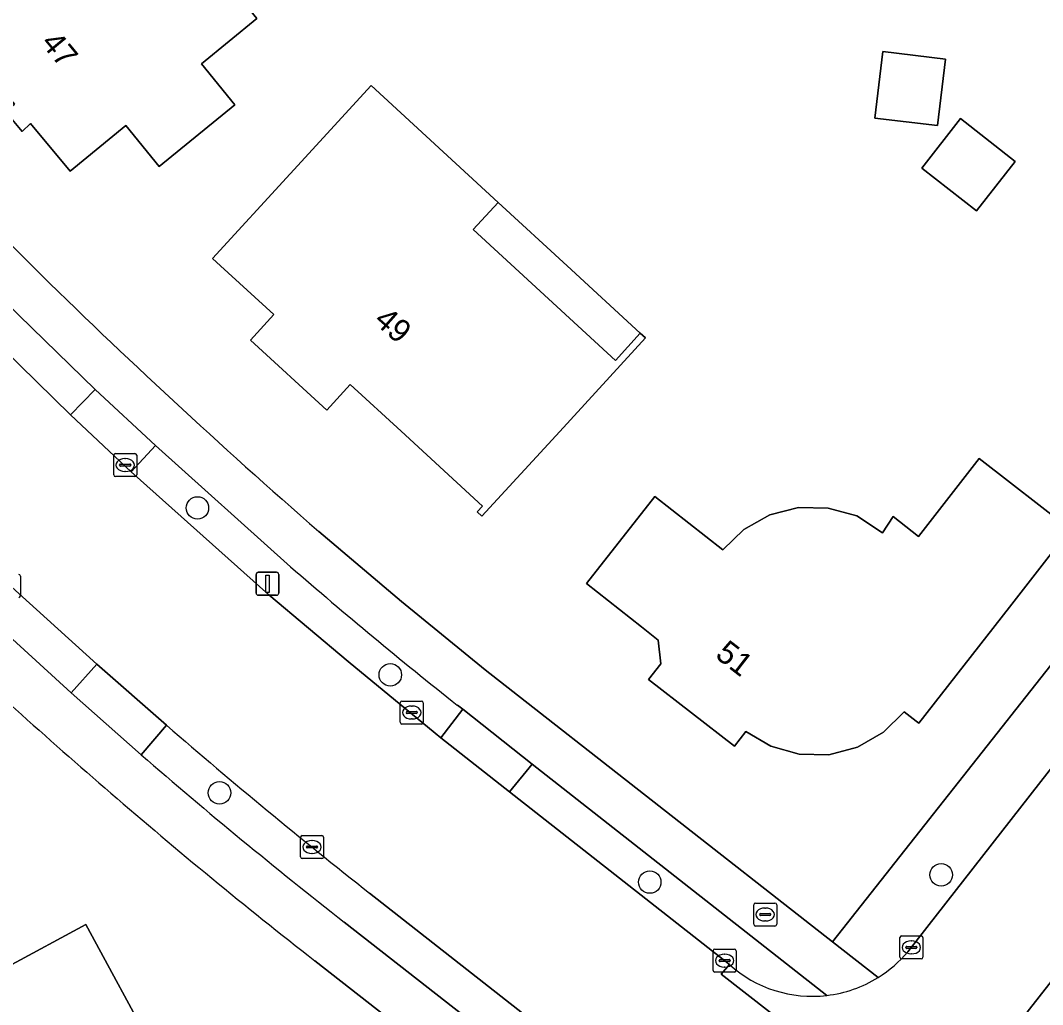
# Model space of a CAD drawing. Extents: x 157320 to 158835, y 386650 to 388491.
# Drawn here: x 158035.89 to 158080.32, y 387217.9 to 387260.67 of the extents above; entities that cross this region are included whole.
import ezdxf

# ---------------------------------------------------------------- set-up
doc = ezdxf.new("R2010")
doc.units = 0
for name, color, linetype in [('IMGEO_Boom', 7, 'Continuous'), ('IMGEO_Brandkraan', 7, 'Continuous'), ('IMGEO_Erf', 7, 'Continuous'), ('IMGEO_Groenvoorziening', 7, 'Continuous'), ('IMGEO_Kolk', 7, 'Continuous'), ('IMGEO_Lichtmast', 7, 'Continuous'), ('IMGEO_Pand', 7, 'Continuous'), ('IMGEO_Pand_nummerreeks', 7, 'Continuous'), ('IMGEO_Pand_overbouw', 7, 'Continuous'), ('IMGEO_Rijbaan_lokaal_gesloten', 7, 'Continuous'), ('IMGEO_Voetpad_open', 7, 'Continuous')]:
    doc.layers.add(name, color=color, linetype=linetype)

msp = doc.modelspace()

# ---------------------------------------------------------------- linework, layer by layer
at = {"layer": 'IMGEO_Boom'}
for centre in [(158043.583, 387239.484), (158051.968, 387232.233), (158044.541, 387227.105), (158075.91, 387223.537), (158063.245, 387223.227)]:
    msp.add_circle(centre, 0.489, dxfattribs=at)
at = {"layer": 'IMGEO_Brandkraan'}
for p, q in [((158067.763, 387221.39), (158067.763, 387222.242)), ((158067.838, 387222.316), (158068.69, 387222.316)), ((158068.251, 387222.096), (158068.276, 387222.096)), ((158068.764, 387222.242), (158068.764, 387221.39)), ((158068.022, 387221.81), (158068.022, 387221.822)), ((158068.46, 387221.773), (158068.062, 387221.773)), ((158068.065, 387221.859), (158068.463, 387221.859)), ((158068.274, 387221.536), (158068.249, 387221.536)), ((158068.506, 387221.822), (158068.506, 387221.81)), ((158068.69, 387221.316), (158067.838, 387221.316))]:
    msp.add_line(p, q, dxfattribs=at)
for points in [[(158067.763, 387221.39), (158067.763, 387222.242)], [(158067.838, 387222.316), (158068.69, 387222.316)], [(158068.764, 387222.242), (158068.764, 387221.39)], [(158068.69, 387221.316), (158067.838, 387221.316)]]:
    msp.add_lwpolyline(points, dxfattribs=at)
for centre, radius, start, end in [((158067.84, 387222.24), 0.0765, 91.552, 178.448), ((158067.84, 387222.24), 0.0765, 91.552, 178.448), ((158068.688, 387222.24), 0.0765, 1.552, 88.448), ((158068.688, 387222.24), 0.0765, 1.552, 88.448), ((158068.062, 387221.819), 0.0403, 85.8775, 175.7526), ((158068.059, 387221.809), 0.0366, 178.938, 274.7102), ((158068.463, 387221.816), 0.043, 264.8664, 352.4533), ((158068.467, 387221.821), 0.0386, 1.7309, 96.639), ((158067.84, 387221.392), 0.0765, 181.552, 268.448), ((158067.84, 387221.392), 0.0765, 181.552, 268.448), ((158068.688, 387221.392), 0.0765, 271.552, 358.448), ((158068.688, 387221.392), 0.0765, 271.552, 358.448)]:
    msp.add_arc(centre, radius, start, end, dxfattribs=at)
for centre, major_axis, ratio, start_param, end_param in [((158068.25, 387221.816), (-0.387, 0.002), 0.722429, 4.712389, 7.853982), ((158068.275, 387221.816), (-0.39, 0.002), 0.717154, 1.570796, 4.712389)]:
    msp.add_ellipse(centre, major_axis=major_axis, ratio=ratio, start_param=start_param, end_param=end_param, dxfattribs=at)
at = {"layer": 'IMGEO_Erf'}
for points in [[(158048.863, 387238.464), (158052.457, 387235.424), (158056.092, 387232.453), (158071.192, 387220.632), (158086.535, 387240.062), (158085.623, 387240.828), (158085.107, 387242.424), (158085.169, 387244.207), (158085.937, 387245.18), (158088.589, 387243.084), (158088.804, 387242.909), (158103.97, 387262.173), (158102.626, 387266.267), (158095.354, 387271.444), (158090.972, 387274.553), (158086.83, 387278.431)], [(158033.883, 387252.507), (158036.396, 387250)], [(158020.478, 387217.759), (158019.526, 387218.031), (158018.513, 387217.404), (158017.597, 387219.095), (158015.216, 387223.492), (158021.325, 387226.81), (158021.648, 387226.195), (158023.942, 387227.469), (158024.194, 387228.337), (158026.633, 387227.589), (158025.85, 387225.127), (158026.514, 387223.846), (158028.181, 387224.71), (158029.539, 387225.447), (158032.335, 387220.291), (158030.977, 387219.555), (158031.968, 387217.728), (158038.739, 387221.376), (158041.736, 387215.851), (158034.922, 387212.204), (158035.414, 387211.285), (158031.826, 387209.364), (158030.858, 387208.842), (158028.411, 387213.385)], [(158017.427, 387142.155), (158094.77, 387183.795), (158072.482, 387201.21), (158048.683, 387219.809)]]:
    msp.add_lwpolyline(points, dxfattribs=at)
for points in [[(158045.536, 387267.864), (158042.435, 387265.326), (158046.172, 387260.759), (158043.755, 387258.784), (158045.209, 387257.004), (158041.925, 387254.321), (158040.47, 387256.101), (158038.045, 387254.121), (158036.328, 387256.186), (158035.96, 387255.846), (158035.247, 387256.719), (158035.633, 387257.035), (158032.594, 387260.758), (158033.211, 387261.262), (158032.006, 387262.738), (158032.794, 387263.394), (158036.658, 387266.612), (158034.188, 387269.705), (158038.068, 387272.86), (158040.106, 387274.518)], [(158076.1, 387258.992), (158075.754, 387256.103), (158073.034, 387256.429), (158073.379, 387259.318)], [(158061.754, 387245.899), (158062.835, 387247.078), (158063.056, 387246.875), (158059.33, 387242.81), (158055.951, 387239.123), (158055.746, 387239.318), (158055.971, 387239.557), (158052.433, 387242.815), (158050.229, 387244.844), (158049.216, 387243.74), (158045.89, 387246.777), (158046.898, 387247.888), (158044.591, 387250), (158044.243, 387250.319), (158047.62, 387254.007), (158051.13, 387257.841), (158056.652, 387252.764), (158055.57, 387251.584)], [(158076.75, 387256.402), (158079.13, 387254.541), (158077.453, 387252.396), (158075.073, 387254.257)], [(158067.335, 387238.546), (158068.461, 387239.182), (158069.714, 387239.505), (158070.997, 387239.481), (158072.241, 387239.142), (158073.364, 387238.404), (158073.825, 387239.106), (158074.932, 387238.246), (158077.572, 387241.628), (158081.519, 387238.558), (158078.879, 387235.177), (158074.941, 387230.133), (158074.826, 387230.222), (158074.311, 387230.621), (158073.404, 387229.736), (158072.278, 387229.093), (158071.031, 387228.754), (158069.746, 387228.779), (158068.506, 387229.132), (158067.42, 387229.764), (158066.929, 387229.139), (158063.194, 387232.036), (158063.727, 387232.717), (158063.607, 387233.739), (158062.88, 387234.315), (158060.503, 387236.198), (158063.464, 387239.982), (158066.429, 387237.66)]]:
    msp.add_lwpolyline(points, close=True, dxfattribs=at)
for centre, radius, start, end in [((158228.163, 387444.739), 273.309, 225.44053, 229.00188), ((158185.826, 387396.842), 223.905, 226.47549, 229.29919), ((158189.84, 387400.658), 229.415, 229.16079, 232.02714)]:
    msp.add_arc(centre, radius, start, end, dxfattribs=at)
at = {"layer": 'IMGEO_Groenvoorziening'}
for points in [[(158097.752, 387250), (158105.735, 387260.215), (158105.977, 387260.589), (158103.97, 387262.173), (158088.804, 387242.909), (158087.73, 387241.561), (158086.535, 387240.062), (158071.192, 387220.632), (158073.175, 387219.08)], [(158031.312, 387250.14), (158031.451, 387250), (158038.073, 387243.529), (158039.142, 387244.637), (158033.601, 387250), (158032.44, 387251.155)], [(158074.463, 387220.199), (158097.752, 387250)], [(158047.632, 387236.932), (158041.758, 387242.201), (158040.708, 387241.061), (158046.693, 387235.712), (158050.13, 387232.809), (158053.922, 387229.699), (158054.163, 387229.499), (158055.127, 387230.738), (158054.882, 387230.911)], [(158031.541, 387237.482), (158034.171, 387235.022), (158038.096, 387231.447), (158039.205, 387232.702), (158035.364, 387236.182)], [(158042.245, 387230.038), (158041.137, 387228.761)], [(158078.231, 387215.128), (158079.248, 387214.335), (158090.73, 387228.956), (158089.404, 387230.023), (158079.065, 387216.835)], [(158070.944, 387218.299), (158058.133, 387228.349), (158057.154, 387227.141), (158066.709, 387219.638)], [(158049.964, 387221.488), (158065.904, 387209.026), (158066.919, 387210.32), (158051.069, 387222.744)]]:
    msp.add_lwpolyline(points, dxfattribs=at)
for centre, radius, start, end in [((158185.374, 387395.415), 209.976, 229.00506, 231.57684), ((158206.491, 387419.752), 250.934, 229.11543, 231.72967), ((158190.413, 387400.939), 227.879, 229.07521, 231.95121), ((158070.318, 387223.669), 5.406, 301.9044, 320.063), ((158070.314, 387223.675), 5.412, 228.229, 276.6797)]:
    msp.add_arc(centre, radius, start, end, dxfattribs=at)
at = {"layer": 'IMGEO_Kolk'}
for p, q in [((158039.943, 387240.921), (158039.943, 387241.773)), ((158040.018, 387241.847), (158040.87, 387241.847)), ((158040.431, 387241.627), (158040.456, 387241.627)), ((158040.944, 387241.773), (158040.944, 387240.921)), ((158040.202, 387241.341), (158040.202, 387241.353)), ((158040.64, 387241.304), (158040.242, 387241.304)), ((158040.245, 387241.39), (158040.643, 387241.39)), ((158040.686, 387241.353), (158040.686, 387241.341)), ((158040.87, 387240.847), (158040.018, 387240.847)), ((158040.454, 387241.067), (158040.429, 387241.067)), ((158035.89, 387236.522), (158035.89, 387235.67)), ((158052.401, 387230.168), (158052.401, 387231.02)), ((158052.476, 387231.094), (158053.328, 387231.094)), ((158052.889, 387230.874), (158052.914, 387230.874)), ((158053.402, 387231.02), (158053.402, 387230.168)), ((158052.66, 387230.588), (158052.66, 387230.6)), ((158053.098, 387230.551), (158052.7, 387230.551)), ((158052.703, 387230.637), (158053.101, 387230.637)), ((158053.144, 387230.6), (158053.144, 387230.588)), ((158053.328, 387230.094), (158052.476, 387230.094)), ((158052.912, 387230.314), (158052.887, 387230.314)), ((158048.064, 387224.324), (158048.064, 387225.176)), ((158048.139, 387225.25), (158048.991, 387225.25)), ((158049.065, 387225.176), (158049.065, 387224.324)), ((158048.323, 387224.744), (158048.323, 387224.756)), ((158048.761, 387224.707), (158048.363, 387224.707)), ((158048.366, 387224.793), (158048.764, 387224.793)), ((158048.552, 387225.03), (158048.577, 387225.03)), ((158048.807, 387224.756), (158048.807, 387224.744)), ((158048.991, 387224.25), (158048.139, 387224.25)), ((158048.575, 387224.47), (158048.55, 387224.47)), ((158074.116, 387219.96), (158074.116, 387220.812)), ((158074.191, 387220.886), (158075.043, 387220.886)), ((158074.604, 387220.666), (158074.629, 387220.666)), ((158075.117, 387220.812), (158075.117, 387219.96)), ((158066.001, 387219.387), (158066.001, 387220.239)), ((158066.076, 387220.313), (158066.928, 387220.313)), ((158067.002, 387220.239), (158067.002, 387219.387)), ((158074.375, 387220.38), (158074.375, 387220.392)), ((158074.813, 387220.343), (158074.415, 387220.343)), ((158074.418, 387220.429), (158074.816, 387220.429)), ((158074.859, 387220.392), (158074.859, 387220.38)), ((158066.26, 387219.807), (158066.26, 387219.819)), ((158066.698, 387219.77), (158066.3, 387219.77)), ((158066.303, 387219.856), (158066.701, 387219.856)), ((158066.489, 387220.093), (158066.514, 387220.093)), ((158066.744, 387219.819), (158066.744, 387219.807)), ((158075.043, 387219.886), (158074.191, 387219.886)), ((158074.627, 387220.106), (158074.602, 387220.106)), ((158066.928, 387219.313), (158066.076, 387219.313)), ((158066.512, 387219.533), (158066.487, 387219.533))]:
    msp.add_line(p, q, dxfattribs=at)
for points in [[(158039.943, 387240.921), (158039.943, 387241.773)], [(158040.018, 387241.847), (158040.87, 387241.847)], [(158040.944, 387241.773), (158040.944, 387240.921)], [(158040.87, 387240.847), (158040.018, 387240.847)], [(158035.89, 387236.522), (158035.89, 387235.67)], [(158052.401, 387230.168), (158052.401, 387231.02)], [(158052.476, 387231.094), (158053.328, 387231.094)], [(158053.402, 387231.02), (158053.402, 387230.168)], [(158053.328, 387230.094), (158052.476, 387230.094)], [(158048.064, 387224.324), (158048.064, 387225.176)], [(158048.139, 387225.25), (158048.991, 387225.25)], [(158049.065, 387225.176), (158049.065, 387224.324)], [(158048.991, 387224.25), (158048.139, 387224.25)], [(158074.116, 387219.96), (158074.116, 387220.812)], [(158074.191, 387220.886), (158075.043, 387220.886)], [(158075.117, 387220.812), (158075.117, 387219.96)], [(158066.001, 387219.387), (158066.001, 387220.239)], [(158066.076, 387220.313), (158066.928, 387220.313)], [(158067.002, 387220.239), (158067.002, 387219.387)], [(158075.043, 387219.886), (158074.191, 387219.886)], [(158066.928, 387219.313), (158066.076, 387219.313)]]:
    msp.add_lwpolyline(points, dxfattribs=at)
for centre, radius, start, end in [((158040.02, 387241.771), 0.0765, 91.552, 178.448), ((158040.02, 387241.771), 0.0765, 91.552, 178.448), ((158040.868, 387241.771), 0.0765, 1.552, 88.448), ((158040.868, 387241.771), 0.0765, 1.552, 88.448), ((158040.242, 387241.35), 0.0403, 85.8775, 175.7526), ((158040.239, 387241.34), 0.0366, 178.938, 274.7102), ((158040.643, 387241.347), 0.043, 264.8664, 352.4533), ((158040.647, 387241.352), 0.0386, 1.7309, 96.639), ((158040.02, 387240.923), 0.0765, 181.552, 268.448), ((158040.02, 387240.923), 0.0765, 181.552, 268.448), ((158040.868, 387240.923), 0.0765, 271.552, 358.448), ((158040.868, 387240.923), 0.0765, 271.552, 358.448), ((158035.814, 387236.52), 0.0765, 1.552, 88.448), ((158035.814, 387236.52), 0.0765, 1.552, 88.448), ((158035.814, 387235.672), 0.0765, 271.552, 358.448), ((158035.814, 387235.672), 0.0765, 271.552, 358.448), ((158052.478, 387231.018), 0.0765, 91.552, 178.448), ((158052.478, 387231.018), 0.0765, 91.552, 178.448), ((158053.326, 387231.018), 0.0765, 1.552, 88.448), ((158053.326, 387231.018), 0.0765, 1.552, 88.448), ((158052.7, 387230.597), 0.0403, 85.8775, 175.7526), ((158052.697, 387230.587), 0.0366, 178.938, 274.7102), ((158053.101, 387230.594), 0.043, 264.8664, 352.4533), ((158053.105, 387230.599), 0.0386, 1.7309, 96.639), ((158052.478, 387230.17), 0.0765, 181.552, 268.448), ((158052.478, 387230.17), 0.0765, 181.552, 268.448), ((158053.326, 387230.17), 0.0765, 271.552, 358.448), ((158053.326, 387230.17), 0.0765, 271.552, 358.448), ((158048.141, 387225.174), 0.0765, 91.552, 178.448), ((158048.141, 387225.174), 0.0765, 91.552, 178.448), ((158048.989, 387225.174), 0.0765, 1.552, 88.448), ((158048.989, 387225.174), 0.0765, 1.552, 88.448), ((158048.363, 387224.753), 0.0403, 85.8775, 175.7526), ((158048.36, 387224.743), 0.0366, 178.938, 274.7102), ((158048.764, 387224.75), 0.043, 264.8664, 352.4533), ((158048.768, 387224.755), 0.0386, 1.7309, 96.639), ((158048.141, 387224.326), 0.0765, 181.552, 268.448), ((158048.141, 387224.326), 0.0765, 181.552, 268.448), ((158048.989, 387224.326), 0.0765, 271.552, 358.448), ((158048.989, 387224.326), 0.0765, 271.552, 358.448), ((158074.193, 387220.81), 0.0765, 91.552, 178.448), ((158074.193, 387220.81), 0.0765, 91.552, 178.448), ((158075.041, 387220.81), 0.0765, 1.552, 88.448), ((158075.041, 387220.81), 0.0765, 1.552, 88.448), ((158066.078, 387220.237), 0.0765, 91.552, 178.448), ((158066.078, 387220.237), 0.0765, 91.552, 178.448), ((158066.926, 387220.237), 0.0765, 1.552, 88.448), ((158066.926, 387220.237), 0.0765, 1.552, 88.448), ((158074.415, 387220.389), 0.0403, 85.8775, 175.7526), ((158074.412, 387220.379), 0.0366, 178.938, 274.7102), ((158074.816, 387220.386), 0.043, 264.8664, 352.4533), ((158074.82, 387220.391), 0.0386, 1.7309, 96.639), ((158066.3, 387219.816), 0.0403, 85.8775, 175.7526), ((158066.297, 387219.806), 0.0366, 178.938, 274.7102), ((158066.701, 387219.813), 0.043, 264.8664, 352.4533), ((158066.705, 387219.818), 0.0386, 1.7309, 96.639), ((158074.193, 387219.962), 0.0765, 181.552, 268.448), ((158074.193, 387219.962), 0.0765, 181.552, 268.448), ((158075.041, 387219.962), 0.0765, 271.552, 358.448), ((158075.041, 387219.962), 0.0765, 271.552, 358.448), ((158066.078, 387219.389), 0.0765, 181.552, 268.448), ((158066.078, 387219.389), 0.0765, 181.552, 268.448), ((158066.926, 387219.389), 0.0765, 271.552, 358.448), ((158066.926, 387219.389), 0.0765, 271.552, 358.448)]:
    msp.add_arc(centre, radius, start, end, dxfattribs=at)
for centre, major_axis, ratio, start_param, end_param in [((158040.43, 387241.347), (-0.387, 0.002), 0.722429, 4.712389, 7.853982), ((158040.455, 387241.347), (-0.39, 0.002), 0.717154, 1.570796, 4.712389), ((158052.888, 387230.594), (-0.387, 0.002), 0.722429, 4.712389, 7.853982), ((158052.913, 387230.594), (-0.39, 0.002), 0.717154, 1.570796, 4.712389), ((158048.551, 387224.75), (-0.387, 0.002), 0.722429, 4.712389, 7.853982), ((158048.576, 387224.75), (-0.39, 0.002), 0.717154, 1.570796, 4.712389), ((158074.603, 387220.386), (-0.387, 0.002), 0.722429, 4.712389, 7.853982), ((158074.628, 387220.386), (-0.39, 0.002), 0.717154, 1.570796, 4.712389), ((158066.488, 387219.813), (-0.387, 0.002), 0.722429, 4.712389, 7.853982), ((158066.513, 387219.813), (-0.39, 0.002), 0.717154, 1.570796, 4.712389)]:
    msp.add_ellipse(centre, major_axis=major_axis, ratio=ratio, start_param=start_param, end_param=end_param, dxfattribs=at)
at = {"layer": 'IMGEO_Lichtmast'}
for p, q in [((158046.231, 387236.688), (158047.021, 387236.688)), ((158047.021, 387236.688), (158046.231, 387236.688)), ((158046.131, 387235.788), (158046.131, 387236.588)), ((158046.131, 387236.588), (158046.131, 387235.788)), ((158047.121, 387236.588), (158047.121, 387235.788)), ((158047.121, 387235.788), (158047.121, 387236.588)), ((158047.021, 387235.688), (158046.231, 387235.688)), ((158046.231, 387235.688), (158047.021, 387235.688))]:
    msp.add_line(p, q, dxfattribs=at)
msp.add_lwpolyline([(158046.551, 387236.563), (158046.701, 387236.563), (158046.701, 387235.813), (158046.551, 387235.813), (158046.551, 387236.563)], dxfattribs=at)
for centre, start, end in [((158046.231, 387236.588), 90, 180), ((158046.231, 387236.588), 90, 180), ((158047.021, 387236.588), 0, 90), ((158047.021, 387236.588), 360, 90), ((158046.231, 387235.788), 180, 270), ((158046.231, 387235.788), 180, 270), ((158047.021, 387235.788), 270, 0), ((158047.021, 387235.788), 270, 0)]:
    msp.add_arc(centre, 0.1, start, end, dxfattribs=at)
at = {"layer": 'IMGEO_Pand'}
for points in [[(158045.209, 387257.004), (158043.755, 387258.784), (158046.172, 387260.759), (158042.435, 387265.326), (158045.536, 387267.864), (158040.106, 387274.518), (158038.068, 387272.86), (158034.188, 387269.705), (158036.658, 387266.612), (158032.794, 387263.394), (158032.006, 387262.738), (158033.211, 387261.262), (158032.594, 387260.758), (158035.633, 387257.035), (158035.247, 387256.719), (158035.96, 387255.846), (158036.328, 387256.186), (158038.045, 387254.121), (158040.47, 387256.101), (158041.925, 387254.321)], [(158076.1, 387258.992), (158073.379, 387259.318), (158073.034, 387256.429), (158075.754, 387256.103)], [(158056.652, 387252.764), (158051.13, 387257.841), (158047.62, 387254.007), (158044.243, 387250.319), (158044.591, 387250), (158046.898, 387247.888), (158045.89, 387246.777), (158049.216, 387243.74), (158050.229, 387244.844), (158052.433, 387242.815), (158055.971, 387239.557), (158055.746, 387239.318), (158055.951, 387239.123), (158059.33, 387242.81), (158063.056, 387246.875), (158062.835, 387247.078), (158061.754, 387245.899), (158055.57, 387251.584)], [(158079.13, 387254.541), (158076.75, 387256.402), (158075.073, 387254.257), (158077.453, 387252.396)], [(158078.879, 387235.177), (158081.519, 387238.558), (158077.572, 387241.628), (158074.932, 387238.246), (158073.825, 387239.106), (158073.364, 387238.404), (158072.241, 387239.142), (158070.997, 387239.481), (158069.714, 387239.505), (158068.461, 387239.182), (158067.335, 387238.546), (158066.429, 387237.66), (158063.464, 387239.982), (158060.503, 387236.198), (158062.88, 387234.315), (158063.607, 387233.739), (158063.727, 387232.717), (158063.194, 387232.036), (158066.929, 387229.139), (158067.42, 387229.764), (158068.506, 387229.132), (158069.746, 387228.779), (158071.031, 387228.754), (158072.278, 387229.093), (158073.404, 387229.736), (158074.311, 387230.621), (158074.826, 387230.222), (158074.941, 387230.133)]]:
    msp.add_lwpolyline(points, close=True, dxfattribs=at)
msp.add_lwpolyline([(158034.922, 387212.204), (158041.736, 387215.851), (158038.739, 387221.376), (158031.968, 387217.728)], dxfattribs=at)
at = {"layer": 'IMGEO_Pand_overbouw'}
msp.add_lwpolyline([(158059.657, 387250), (158056.652, 387252.764), (158055.57, 387251.584), (158061.754, 387245.899), (158062.835, 387247.078)], close=True, dxfattribs=at)
at = {"layer": 'IMGEO_Rijbaan_lokaal_gesloten'}
for points in [[(158105.977, 387260.589), (158105.735, 387260.215), (158097.752, 387250), (158074.463, 387220.199)], [(158079.065, 387216.835), (158089.404, 387230.023), (158091.841, 387233.164), (158105.03, 387250), (158110.984, 387257.602)], [(158021.036, 387250.5), (158021.505, 387250), (158023.38, 387248.001), (158035.364, 387236.182), (158039.205, 387232.702), (158042.245, 387230.038)], [(158040.708, 387241.061), (158038.073, 387243.529), (158031.451, 387250), (158031.312, 387250.14)], [(158051.069, 387222.744), (158066.919, 387210.32), (158072.002, 387206.373), (158077.374, 387202.189), (158081.29, 387199.14), (158094.555, 387188.809), (158097.032, 387186.869), (158097.47, 387186.526), (158101.914, 387192.199), (158099.264, 387194.259), (158096.603, 387196.327), (158095.66, 387197.062), (158080.412, 387208.951), (158080.071, 387208.537), (158066.349, 387219.221), (158066.709, 387219.638), (158057.154, 387227.141), (158054.163, 387229.499), (158053.922, 387229.699), (158050.13, 387232.809), (158046.693, 387235.712), (158040.708, 387241.061)], [(158066.709, 387219.638), (158066.349, 387219.221), (158080.071, 387208.537), (158080.412, 387208.951)]]:
    msp.add_lwpolyline(points, dxfattribs=at)
for centre, radius, start, end in [((158206.491, 387419.752), 250.934, 229.11543, 231.72967), ((158070.318, 387223.669), 5.406, 301.9044, 320.063), ((158070.314, 387223.675), 5.412, 228.229, 276.6797), ((158070.319, 387223.662), 5.399, 276.6498, 301.9372)]:
    msp.add_arc(centre, radius, start, end, dxfattribs=at)
at = {"layer": 'IMGEO_Voetpad_open'}
for points in [[(157997.412, 387292.457), (158000, 387289.314), (158005.629, 387282.478), (158009.429, 387277.867), (158010.687, 387276.293), (158013.471, 387272.92), (158018.276, 387267.066), (158019.602, 387265.45), (158021.481, 387263.247), (158023.416, 387260.98), (158026.857, 387257.158), (158032.44, 387251.155), (158033.601, 387250), (158039.142, 387244.637), (158041.758, 387242.201), (158047.632, 387236.932)], [(158036.396, 387250), (158033.883, 387252.507)], [(158052.457, 387235.424), (158048.863, 387238.464)], [(158041.137, 387228.761), (158038.096, 387231.447), (158034.171, 387235.022), (158031.541, 387237.482)], [(158073.175, 387219.08), (158071.192, 387220.632), (158056.092, 387232.453), (158052.457, 387235.424)], [(158054.882, 387230.911), (158055.127, 387230.738), (158058.133, 387228.349), (158070.944, 387218.299)], [(158080.268, 387197.827), (158076.355, 387200.879), (158073.757, 387202.905), (158070.97, 387205.047), (158065.904, 387209.026), (158049.964, 387221.488)], [(158048.683, 387219.809), (158072.482, 387201.21), (158094.77, 387183.795), (158096.783, 387182.213), (158098.932, 387180.524), (158101.344, 387178.628), (158103.493, 387176.942), (158106.829, 387174.325), (158123.964, 387160.882)]]:
    msp.add_lwpolyline(points, dxfattribs=at)
for points in [[(158038.073, 387243.529), (158040.708, 387241.061), (158041.758, 387242.201), (158039.142, 387244.637)], [(158038.096, 387231.447), (158041.137, 387228.761), (158042.245, 387230.038), (158039.205, 387232.702)], [(158057.154, 387227.141), (158058.133, 387228.349), (158055.127, 387230.738), (158054.163, 387229.499)]]:
    msp.add_lwpolyline(points, close=True, dxfattribs=at)
for centre, radius, start, end in [((158228.163, 387444.739), 273.309, 225.44053, 229.00188), ((158185.374, 387395.415), 209.976, 229.00506, 231.57684), ((158185.826, 387396.842), 223.905, 226.47549, 229.29919), ((158190.413, 387400.939), 227.879, 229.07521, 231.95121), ((158189.84, 387400.658), 229.415, 229.16079, 232.02714), ((158070.319, 387223.662), 5.399, 276.6498, 301.9372)]:
    msp.add_arc(centre, radius, start, end, dxfattribs=at)

# ---------------------------------------------------------------- texts
at = {"layer": 'IMGEO_Pand_nummerreeks'}
for s, rotation, p in [('47', 309.3964, (158036.743, 387259.678)), ('49', 318.6955, (158051.206, 387247.555)), ('51', 322.202, (158066.043, 387233.016))]:
    msp.add_text(s, height=1, rotation=rotation, dxfattribs=at).set_placement(p)

doc.saveas('drawing.dxf')
